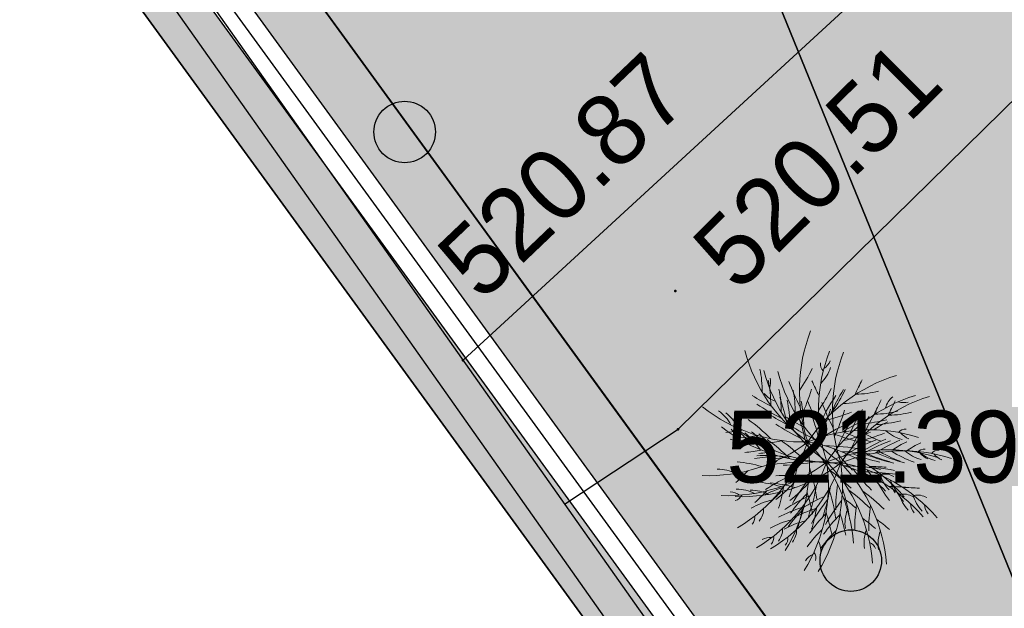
# Model space of a CAD drawing. Header units: millimetres. Extents: x 767170 to 66149698, y -983507 to 2493658.
# Tile 463 of 656: x 5062858 to 5074855, y -703932 to -696761. Entities that reach past the tile are written whole.
import ezdxf

# ---------------------------------------------------------------- set-up
doc = ezdxf.new("R2010")
doc.units = ezdxf.units.MM
for name, color, linetype in [('(004) Точки рельефа', 7, 'Continuous'), ('(035) Откосы', 7, 'Continuous'), ('(038) Деревья', 7, 'Continuous'), ('(040) Ограда', 7, 'Continuous'), ('GLUXOY OG', 7, 'Continuous'), ('ОЗЕЛЕНЕНИЕ', 64, 'Continuous')]:
    doc.layers.add(name, color=color, linetype=linetype)
doc.layers.add('G_Green', color=74, linetype='Continuous', lineweight=13)
doc.styles.add('D-431', font='txt')
doc.styles.get("Standard").update_dxf_attribs({"font": 'isocpeui.ttf'})
doc.linetypes.add('ОГРАДА_БЕТ', pattern='A,4,["|",Standard,S=0.8,R=0,X=0,Y=-0.8],4', length=8)
doc.linetypes.add('ОГРАДА_ГЛИН', pattern='A,4,["|",Standard,S=0.8,R=0,X=0,Y=-0.8],0.5,["|",Standard,S=0.8,R=0,X=0,Y=-0.8],3.5', length=8)
doc.linetypes.add('ОТКОСЫ_НЕУКР1', pattern='A,0.5,["|",Standard,S=-1.199999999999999,R=0,X=0,Y=1.199999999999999],1,["|",Standard,S=-0.5,R=0,X=0,Y=0.5],0.5', length=2)
doc.linetypes.add('ОТКОСЫ_УКРЕП', pattern='A,0.5,["|",Standard,S=1.199999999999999,R=0,X=0,Y=-1.199999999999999],0.8,[".",Standard,S=1,R=0.1,X=0.1,Y=-1.199999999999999],0.1,["|",Standard,S=0.5,R=0,X=0,Y=-0.5],0', length=1.399999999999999)

# ---------------------------------------------------------------- blocks, each defined once
blk = doc.blocks.new('d')
at = {"layer": '(038) Деревья'}
blk.add_ellipse((0, 0), major_axis=(0.2651650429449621, 0.2651650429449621), ratio=0.9999999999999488, start_param=5.497787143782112, end_param=11.7809724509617, dxfattribs=at)
blk = doc.blocks.new('A$C05d28b1e')
at = {"layer": '(004) Точки рельефа', "color": 7, "linetype": 'ByBlock', "lineweight": -2}
for p in [(-111903, -102503), (-114487.8554008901, -103345.4681577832), (-111868, -104186)]:
    blk.add_point(p, dxfattribs=at)
at = {"layer": '(035) Откосы', "linetype": 'ОТКОСЫ_УКРЕП', "ltscale": 600}
blk.add_lwpolyline([(-114487.8554008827, -103345.4681577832), (-101970.5559807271, -91834.14747303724)], dxfattribs=at)
at = {"layer": '(035) Откосы', "linetype": 'ОТКОСЫ_НЕУКР1', "ltscale": 600}
blk.add_lwpolyline([(-113249.8228564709, -105098.9409060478), (-111868, -104186), (-100697.0000000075, -93219)], dxfattribs=at)
at = {"layer": '(040) Ограда', "ltscale": 600, "flags": 128}
for points in [[(-65264.40736584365, 129736.0944886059), (-69527.56274084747, 127117.9602796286), (-60665.4079442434, 110685.5274772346), (-137358.727671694, 64079.83214361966), (-200340.084258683, 25825.59958398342), (-120612.5554367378, -95364.3361081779), (-115994.5822715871, -101904.9477696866)], [(-115994.5822715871, -101904.9477696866), (-108685.761939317, -112256.7089833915)]]:
    blk.add_lwpolyline(points, dxfattribs=at)
at = {"layer": '(040) Ограда', "linetype": 'ОГРАДА_БЕТ', "ltscale": 600, "flags": 128}
for points in [[(-64714.22453771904, 129604.5693745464), (-68996.00000000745, 126975), (-60133, 110541), (-137151.0000000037, 63738), (-199777.9999999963, 25699), (-120282.0000000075, -95139.0000000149), (-115667.8203322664, -101674.2387862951)], [(-115667.8203322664, -101674.2387862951), (-108359.0000000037, -112026)]]:
    blk.add_lwpolyline(points, dxfattribs=at)
at = {"layer": '(038) Деревья', "linetype": 'Continuous', "xscale": 1000, "yscale": 1000, "zscale": 1000}
for p in [(-115199.1821169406, -100564.0614384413), (-109763.3469747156, -105786.1487515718)]:
    blk.add_blockref('d', p, dxfattribs=at)
at = {"layer": '(004) Точки рельефа', "linetype": 'ByBlock', "attachment_point": 4, "style": 'D-431'}
for s, insert, char_height, rotation in [('520.51', (-111442.1403166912, -102227.7655987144), 874.9999999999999, 44.82451980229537), ('520.87', (-114561.3966470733, -102335.5972640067), 875, 43.66696004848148)]:
    blk.add_mtext(s, dxfattribs=dict(at, insert=insert, char_height=char_height, rotation=rotation))
at = {"layer": '(004) Точки рельефа', "linetype": 'ByBlock', "insert": (-111280.4087359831, -104403.70852907), "char_height": 875, "attachment_point": 4, "style": 'D-431'}
blk.add_mtext('521.39', dxfattribs=at)
blk = doc.blocks.new('СОСНА')
at = {"layer": 'G_Green', "color": 64, "lineweight": 13}
for centre, radius, start, end in [((2878.158431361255, 1344.379223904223), 3553.619621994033, 158.6761543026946, 198.3992110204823), ((1574.88196931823, 3112.151378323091), 3553.619621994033, 194.6761543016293, 234.3992110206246), ((3291.987094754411, 909.0393079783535), 3553.619621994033, 158.6761543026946, 198.3992110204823), ((3596.914790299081, 887.2725673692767), 3553.619621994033, 158.6761543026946, 198.3992110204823), ((-3722.468524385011, 1355.332940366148), 2234.565979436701, 358.858221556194, 11.6374267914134), ((1988.710632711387, 2676.811462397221), 3553.619621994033, 194.6761543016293, 234.3992110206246), ((2293.638328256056, 2655.044721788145), 3553.619621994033, 194.6761543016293, 234.3992110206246), ((-2895.041029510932, 2932.315900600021), 2731.190721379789, 324.3585188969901, 335.9165393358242), ((-4029.100266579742, 1003.417634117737), 2731.190721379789, 0.3585188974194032, 11.91653933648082), ((3041.91114112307, 2957.462425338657), 4193.548846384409, 199.753833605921, 208.113247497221), ((2476.377299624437, -1728.232446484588), 3553.619621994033, 106.9780383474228, 146.7010950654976), ((3457.256367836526, 3192.518848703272), 4193.548846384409, 202.9938738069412, 207.9441388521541), ((4370.786242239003, -442.6168337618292), 4193.548846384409, 151.2957578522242, 156.2460228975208), ((-3308.639860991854, 919.9930244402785), 2234.565979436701, 358.858221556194, 11.6374267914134), ((-3003.712165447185, 898.2262838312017), 2234.565979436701, 358.858221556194, 11.6374267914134), ((-3665.356978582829, 2289.252025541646), 3377.828802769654, 333.8402559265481, 344.2324053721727), ((-2481.212366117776, 2496.975984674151), 2731.190721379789, 324.3585188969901, 335.9165393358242), ((3843.748725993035, -856.9415954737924), 4193.548846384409, 148.0557176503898, 156.4151315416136), ((-2176.284670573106, 2475.209244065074), 2731.190721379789, 324.3585188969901, 335.9165393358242), ((508.2102603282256, 3494.281486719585), 2234.565979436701, 271.1601056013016, 283.9393108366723), ((556.775230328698, 4766.369553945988), 4193.548846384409, 237.3728352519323, 244.0162596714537), ((-1084.180380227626, 1534.471133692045), 437.7087428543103, 215.6845304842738, 254.3401315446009), ((-4274.315498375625, 30.38767625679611), 3377.828802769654, 9.840255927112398, 20.23240537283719), ((-3615.271603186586, 568.0777181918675), 2731.190721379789, 0.3585188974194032, 11.91653933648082), ((-3310.343907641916, 546.3109775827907), 2731.190721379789, 0.3585188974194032, 11.91653933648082), ((3455.739804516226, 2522.122509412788), 4193.548846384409, 199.753833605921, 208.113247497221), ((3581.496229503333, -1134.917421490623), 4193.548846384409, 145.6260429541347, 156.6055885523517), ((3760.667500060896, 2500.355768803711), 4193.548846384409, 199.753833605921, 208.113247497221), ((2890.205963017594, -2163.572362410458), 3553.619621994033, 106.9780383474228, 146.7010950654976), ((3195.133658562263, -2185.339103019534), 3553.619621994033, 106.9780383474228, 146.7010950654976), ((144.2631671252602, 3786.531245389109), 2731.190721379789, 272.6604029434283, 284.2184233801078), ((4784.614905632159, -877.9567496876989), 4193.548846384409, 151.2957578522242, 156.2460228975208), ((1625.365829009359, 860.9573596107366), 437.7087428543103, 127.9864145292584, 166.6420155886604), ((5089.542601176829, -899.7234902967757), 4193.548846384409, 151.2957578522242, 156.2460228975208), ((1594.041721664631, 1502.013181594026), 423.7337738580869, 253.5395661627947, 283.4589782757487), ((-586.6234691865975, 3775.136185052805), 3553.619621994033, 231.7737034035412, 271.4967601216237), ((-2929.174171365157, 197.0781037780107), 859.2512830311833, 27.34222805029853, 54.91579605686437), ((-3752.174796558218, -821.3426923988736), 2234.565979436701, 35.95577065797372, 48.73497589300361), ((759.2141778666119, 4513.414529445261), 4193.548846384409, 235.7538336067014, 244.1132474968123), ((-3251.528315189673, 1853.912109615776), 3377.828802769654, 333.8402559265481, 344.2324053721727), ((-837.830612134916, 3992.467200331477), 3377.828802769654, 282.1421399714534, 292.5342894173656), ((-2946.600619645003, 1832.145369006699), 3377.828802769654, 333.8402559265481, 344.2324053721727), ((4257.577389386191, -1292.281511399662), 4193.548846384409, 148.0557176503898, 156.4151315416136), ((4562.505084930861, -1314.048252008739), 4193.548846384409, 148.0557176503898, 156.4151315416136), ((922.0389237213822, 3058.941570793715), 2234.565979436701, 271.1601056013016, 283.9393108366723), ((1226.966619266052, 3037.174830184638), 2234.565979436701, 271.1601056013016, 283.9393108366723), ((-3924.069335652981, -2289.082811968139), 3680.682091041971, 44.57863965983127, 54.5337892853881), ((970.6038937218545, 4331.029638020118), 4193.548846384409, 237.3728352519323, 244.0162596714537), ((1275.531589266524, 4309.262897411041), 4193.548846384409, 237.3728352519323, 244.0162596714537), ((-3860.486834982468, -404.9522396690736), 3377.828802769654, 9.840255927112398, 20.23240537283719), ((-3555.559139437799, -426.7189802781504), 3377.828802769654, 9.840255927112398, 20.23240537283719), ((2095.761232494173, -3204.430150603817), 4193.548846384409, 111.1257514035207, 122.1052970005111), ((3995.324892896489, -1570.257337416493), 4193.548846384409, 145.6260429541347, 156.6055885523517), ((2469.338034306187, -3123.886343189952), 4193.548846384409, 113.5554261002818, 121.9148399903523), ((4300.252588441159, -1592.02407802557), 4193.548846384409, 145.6260429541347, 156.6055885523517), ((558.0918305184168, 3351.19132946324), 2731.190721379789, 272.6604029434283, 284.2184233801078), ((3138.359801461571, -3080.951197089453), 4193.548846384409, 116.7954663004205, 121.7457313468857), ((863.0195260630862, 3329.424588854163), 2731.190721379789, 272.6604029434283, 284.2184233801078), ((-172.7948057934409, 3339.796269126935), 3553.619621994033, 231.7737034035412, 271.4967601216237), ((-2723.408410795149, 4597.17198649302), 4193.548846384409, 276.0914229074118, 281.0416879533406), ((132.1328897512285, 3318.029528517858), 3553.619621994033, 231.7737034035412, 271.4967601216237), ((-2515.345507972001, -238.261812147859), 859.2512830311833, 27.34222805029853, 54.91579605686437), ((-2210.417812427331, -260.0285527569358), 859.2512830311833, 27.34222805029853, 54.91579605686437), ((1173.042841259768, 4078.074613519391), 4193.548846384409, 235.7538336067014, 244.1132474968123), ((1477.970536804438, 4056.307872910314), 4193.548846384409, 235.7538336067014, 244.1132474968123), ((848.947147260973, -3067.444001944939), 3553.619621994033, 72.47774679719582, 112.2008035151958), ((-424.0019487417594, 3557.127284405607), 3377.828802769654, 282.1421399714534, 292.5342894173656), ((1826.908515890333, 3785.065649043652), 3680.682091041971, 245.2826830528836, 255.2378326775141), ((2050.617214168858, 2798.335055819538), 2731.190721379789, 238.1601113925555, 249.7181318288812), ((1775.224055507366, 1107.727193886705), 859.2512830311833, 228.046271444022, 255.6198394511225), ((1630.339003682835, 320.3473966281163), 183.7566812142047, 84.38628438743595, 143.6467188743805), ((-2656.948563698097, 3042.127365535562), 3553.619621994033, 267.7737034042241, 307.4967601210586), ((-2101.446336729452, 447.0454907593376), 183.7566812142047, 243.6822409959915, 302.9426754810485), ((-2396.456489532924, 4480.461317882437), 4193.548846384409, 274.4703843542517, 281.113808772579), ((-3844.883032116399, 1405.295957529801), 3553.619621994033, 300.8394592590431, 340.5625159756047), ((-3338.346133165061, -1256.682608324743), 2234.565979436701, 35.95577065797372, 48.73497589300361), ((-1866.855820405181, 4363.359556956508), 4193.548846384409, 271.5856464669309, 281.3049900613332), ((-3033.418437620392, -1278.44934893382), 2234.565979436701, 35.95577065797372, 48.73497589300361), ((-3510.240672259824, -2724.422727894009), 3680.682091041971, 44.57863965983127, 54.5337892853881), ((-3205.312976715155, -2746.189468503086), 3680.682091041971, 44.57863965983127, 54.5337892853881), ((-4011.437870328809, -281.6976381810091), 3553.619621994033, 328.4374866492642, 8.160543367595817), ((-1101.072584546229, -3278.618432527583), 3553.619621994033, 40.43748665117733, 80.16054336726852), ((-3043.134524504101, -2252.975537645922), 3553.619621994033, 4.437486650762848, 44.16054336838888), ((1357.89511445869, 3524.319836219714), 3377.828802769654, 247.6418484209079, 258.0339978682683), ((2509.589895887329, -3639.770066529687), 4193.548846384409, 111.1257514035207, 122.1052970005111), ((2814.517591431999, -3661.536807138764), 4193.548846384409, 111.1257514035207, 122.1052970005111), ((-119.07425319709, 3535.360543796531), 3377.828802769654, 282.1421399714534, 292.5342894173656), ((2883.166697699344, -3559.226259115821), 4193.548846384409, 113.5554261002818, 121.9148399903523), ((3188.094393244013, -3580.992999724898), 4193.548846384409, 113.5554261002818, 121.9148399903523), ((3552.188464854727, -3516.291113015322), 4193.548846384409, 116.7954663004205, 121.7457313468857), ((1856.973872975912, 687.6114225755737), 423.7337738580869, 219.0392746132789, 248.9586867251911), ((-2309.579747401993, 4161.83207056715), 4193.548846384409, 276.0914229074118, 281.0416879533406), ((-2004.652051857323, 4140.065329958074), 4193.548846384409, 276.0914229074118, 281.0416879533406), ((-116.852008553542, -4056.191854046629), 4193.548846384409, 79.08549125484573, 90.06503685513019), ((1262.77581065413, -3502.783917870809), 3553.619621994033, 72.47774679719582, 112.2008035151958), ((2827.379962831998, 2039.053907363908), 3377.828802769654, 215.6015882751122, 225.9937377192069), ((1567.703506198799, -3524.550658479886), 3553.619621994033, 72.47774679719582, 112.2008035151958), ((242.5496045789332, -4186.104949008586), 4193.548846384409, 81.51516595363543, 89.87457984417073), ((2240.737179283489, 3349.725733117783), 3680.682091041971, 245.2826830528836, 255.2378326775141), ((2464.445877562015, 2362.995139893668), 2731.190721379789, 238.1601113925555, 249.7181318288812), ((2769.373573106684, 2341.228399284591), 2731.190721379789, 238.1601113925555, 249.7181318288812), ((2189.052718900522, 672.3872779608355), 859.2512830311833, 228.046271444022, 255.6198394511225), ((3857.116160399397, -3538.057853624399), 4193.548846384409, 116.7954663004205, 121.7457313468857), ((2044.167667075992, -114.9925192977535), 183.7566812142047, 84.38628438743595, 143.6467188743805), ((2493.980414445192, 650.6205373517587), 859.2512830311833, 228.046271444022, 255.6198394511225), ((2349.095362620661, -136.7592599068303), 183.7566812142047, 84.38628438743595, 143.6467188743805), ((-2243.119900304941, 2606.787449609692), 3553.619621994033, 267.7737034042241, 307.4967601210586), ((-2268.628988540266, -2932.869104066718), 2731.190721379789, 73.4560679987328, 85.01408843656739), ((-1982.627826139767, 4045.121401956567), 4193.548846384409, 274.4703843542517, 281.113808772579), ((-3431.054368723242, 969.9560416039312), 3553.619621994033, 300.8394592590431, 340.5625159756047), ((-1408.927449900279, -3450.393087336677), 3377.828802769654, 82.93780502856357, 93.32995447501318), ((-4234.828555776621, 2669.103109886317), 4193.548846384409, 308.8513827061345, 317.2107965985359), ((-1677.700130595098, 4023.35466134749), 4193.548846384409, 274.4703843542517, 281.113808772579), ((-1453.027157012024, 3928.019641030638), 4193.548846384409, 271.5856464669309, 281.3049900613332), ((-1148.099461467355, 3906.252900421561), 4193.548846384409, 271.5856464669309, 281.3049900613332), ((-3597.609206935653, -717.0375541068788), 3553.619621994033, 328.4374866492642, 8.160543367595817), ((-687.2439211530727, -3713.958348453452), 3553.619621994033, 40.43748665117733, 80.16054336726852), ((-2629.305861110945, -2688.315453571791), 3553.619621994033, 4.437486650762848, 44.16054336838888), ((1771.723777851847, 3088.979920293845), 3377.828802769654, 247.6418484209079, 258.0339978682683), ((3029.437694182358, 1056.154888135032), 2731.190721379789, 206.1198512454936, 217.6778716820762), ((2076.651473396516, 3067.213179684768), 3377.828802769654, 247.6418484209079, 258.0339978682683), ((2545.664874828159, 3327.958992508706), 3680.682091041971, 245.2826830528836, 255.2378326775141), ((2270.802536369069, 252.271506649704), 423.7337738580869, 219.0392746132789, 248.9586867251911), ((2575.730231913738, 230.5047660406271), 423.7337738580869, 219.0392746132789, 248.9586867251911), ((-2448.982119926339, -1229.499184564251), 859.2512830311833, 63.34222804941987, 90.91579605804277), ((-1938.192204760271, 2585.020709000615), 3553.619621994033, 267.7737034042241, 307.4967601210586), ((-4868.824415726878, 2451.197622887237), 4193.548846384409, 312.0914229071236, 317.0416879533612), ((-3126.126673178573, 948.1893009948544), 3553.619621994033, 300.8394592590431, 340.5625159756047), ((-4851.700685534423, 419.7403674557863), 4193.548846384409, 340.6514023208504, 350.3707459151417), ((-4447.125410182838, -1621.540157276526), 4193.548846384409, 8.24942971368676, 17.96877330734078), ((-3292.681511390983, -738.8042947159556), 3553.619621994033, 328.4374866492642, 8.160543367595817), ((-2489.528530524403, -3776.908859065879), 4193.548846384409, 45.51516595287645, 53.87457984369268), ((-382.3162256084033, -3735.725089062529), 3553.619621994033, 40.43748665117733, 80.16054336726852), ((-2324.378165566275, -2710.082194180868), 3553.619621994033, 4.437486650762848, 44.16054336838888), ((296.9766548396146, -4491.531769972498), 4193.548846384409, 79.08549125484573, 90.06503685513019), ((3241.208626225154, 1603.713991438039), 3377.828802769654, 215.6015882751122, 225.9937377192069), ((601.904350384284, -4513.298510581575), 4193.548846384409, 79.08549125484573, 90.06503685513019), ((656.3782679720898, -4621.444864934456), 4193.548846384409, 81.51516595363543, 89.87457984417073), ((3546.136321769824, 1581.947250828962), 3377.828802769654, 215.6015882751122, 225.9937377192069), ((832.4407243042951, -4504.635981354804), 4193.548846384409, 84.75520615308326, 89.70547119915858), ((626.5865002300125, -3878.571676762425), 3680.682091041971, 113.6443955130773, 123.5995451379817), ((-995.098786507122, -3885.733003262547), 3377.828802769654, 82.93780502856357, 93.32995447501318), ((-3820.999892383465, 2233.763193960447), 4193.548846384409, 308.8513827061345, 317.2107965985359), ((-690.1710909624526, -3907.499743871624), 3377.828802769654, 82.93780502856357, 93.32995447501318), ((-3516.072196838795, 2211.99645335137), 4193.548846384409, 308.8513827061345, 317.2107965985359), ((2399.099463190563, -2892.886649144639), 3680.682091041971, 141.2424229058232, 151.1975725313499), ((961.3059635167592, -4643.211605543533), 4193.548846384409, 81.51516595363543, 89.87457984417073), ((3443.266357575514, 620.8149722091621), 2731.190721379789, 206.1198512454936, 217.6778716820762), ((1899.100767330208, -230.8318120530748), 859.2512830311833, 196.0060112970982, 223.5795793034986), ((1169.923008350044, -914.2623635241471), 437.7087428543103, 61.44586283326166, 100.1014638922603), ((3748.194053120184, 599.0482316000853), 2731.190721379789, 206.1198512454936, 217.6778716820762), ((-2035.153456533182, -1664.83910049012), 859.2512830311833, 63.34222804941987, 90.91579605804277), ((-1730.225760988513, -1686.605841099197), 859.2512830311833, 63.34222804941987, 90.91579605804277), ((-4454.995752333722, 2015.857706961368), 4193.548846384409, 312.0914229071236, 317.0416879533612), ((-1854.800325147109, -3368.209019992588), 2731.190721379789, 73.4560679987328, 85.01408843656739), ((-259.4886365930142, -3390.152085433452), 2731.190721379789, 106.5218238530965, 118.0798442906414), ((-1549.87262960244, -3389.975760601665), 2731.190721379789, 73.4560679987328, 85.01408843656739), ((-5150.297038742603, -33.06191721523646), 4193.548846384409, 343.5361402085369, 350.1795646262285), ((-4437.872022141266, -15.59954847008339), 4193.548846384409, 340.6514023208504, 350.3707459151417), ((-4132.944326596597, -37.3662890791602), 4193.548846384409, 340.6514023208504, 350.3707459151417), ((-4033.296746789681, -2056.880073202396), 4193.548846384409, 8.24942971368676, 17.96877330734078), ((2846.434316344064, -1173.92328074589), 2731.190721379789, 170.1198512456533, 181.6778716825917), ((-3728.369051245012, -2078.646813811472), 4193.548846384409, 8.24942971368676, 17.96877330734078), ((-2075.699867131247, -4212.248774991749), 4193.548846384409, 45.51516595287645, 53.87457984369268), ((-1770.772171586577, -4234.015515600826), 4193.548846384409, 45.51516595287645, 53.87457984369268), ((1246.269387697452, -4939.975897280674), 4193.548846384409, 84.75520615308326, 89.70547119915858), ((1745.520354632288, -630.3231771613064), 423.7337738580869, 186.9990144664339, 216.9184265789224), ((1551.197083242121, -4961.742637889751), 4193.548846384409, 84.75520615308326, 89.70547119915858), ((-2224.836004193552, -1281.171503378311), 423.7337738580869, 54.33523122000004, 84.25464333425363), ((-2103.1155189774, -867.1300172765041), 183.7566812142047, 279.6822409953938, 338.9426754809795), ((-682.852420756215, -3193.60561674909), 2234.565979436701, 105.0215265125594, 117.8007317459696), ((-4150.068056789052, 1994.090966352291), 4193.548846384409, 312.0914229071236, 317.0416879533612), ((1040.415163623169, -4313.911592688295), 3680.682091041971, 113.6443955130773, 123.5995451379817), ((1387.574414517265, -2870.527731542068), 2731.190721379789, 134.1198512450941, 145.6778716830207), ((1345.342859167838, -4335.678333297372), 3680.682091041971, 113.6443955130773, 123.5995451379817), ((-4501.979642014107, -2161.151780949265), 4193.548846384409, 11.13416760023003, 17.77759201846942), ((2812.92812658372, -3328.226565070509), 3680.682091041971, 141.2424229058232, 151.1975725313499), ((3117.855822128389, -3349.993305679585), 3680.682091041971, 141.2424229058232, 151.1975725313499), ((-2199.524433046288, -4381.335178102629), 4193.548846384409, 48.75520615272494, 53.70547119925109), ((2312.929430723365, -666.1717279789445), 859.2512830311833, 196.0060112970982, 223.5795793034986), ((1583.751671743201, -1349.602279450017), 437.7087428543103, 61.44586283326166, 100.1014638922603), ((2617.857126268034, -687.9384685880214), 859.2512830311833, 196.0060112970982, 223.5795793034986), ((1888.67936728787, -1371.369020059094), 437.7087428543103, 61.44586283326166, 100.1014638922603), ((154.3400268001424, -3825.492001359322), 2731.190721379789, 106.5218238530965, 118.0798442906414), ((459.2677223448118, -3847.258741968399), 2731.190721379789, 106.5218238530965, 118.0798442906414), ((-4736.468375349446, -468.4018331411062), 4193.548846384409, 343.5361402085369, 350.1795646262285), ((-4431.540679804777, -490.168573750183), 4193.548846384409, 343.5361402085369, 350.1795646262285), ((3260.262979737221, -1609.26319667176), 2731.190721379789, 170.1198512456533, 181.6778716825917), ((3565.19067528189, -1631.029937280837), 2731.190721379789, 170.1198512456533, 181.6778716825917), ((2159.349018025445, -1065.663093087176), 423.7337738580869, 186.9990144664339, 216.9184265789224), ((2464.276713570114, -1087.429833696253), 423.7337738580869, 186.9990144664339, 216.9184265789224), ((-269.0237573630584, -3628.945532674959), 2234.565979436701, 105.0215265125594, 117.8007317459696), ((35.90393818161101, -3650.712273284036), 2234.565979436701, 105.0215265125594, 117.8007317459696), ((1801.403077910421, -3305.867647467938), 2731.190721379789, 134.1198512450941, 145.6778716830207), ((2106.330773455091, -3327.634388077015), 2731.190721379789, 134.1198512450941, 145.6778716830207), ((-4088.15097862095, -2596.491696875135), 4193.548846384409, 11.13416760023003, 17.77759201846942), ((-3783.22328307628, -2618.258437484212), 4193.548846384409, 11.13416760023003, 17.77759201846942), ((-1785.695769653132, -4816.675094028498), 4193.548846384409, 48.75520615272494, 53.70547119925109), ((-1480.768074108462, -4838.441834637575), 4193.548846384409, 48.75520615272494, 53.70547119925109)]:
    blk.add_arc(centre, radius, start, end, dxfattribs=at)
at = {"layer": 'G_Green', "color": 62, "lineweight": 13}
for centre, radius, start, end in [((-36.54233875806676, 1913.327913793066), 183.7566812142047, 170.5846918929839, 229.8451263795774), ((-387.9719843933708, 2163.814306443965), 423.7337738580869, 305.2376821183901, 335.1570942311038), ((-812.583490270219, 2110.098731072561), 859.2512830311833, 314.2446789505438, 341.8182469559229), ((-1725.977039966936, 1528.920084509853), 423.7337738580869, 341.2376821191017, 11.15709423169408), ((-2443.287757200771, 183.6243982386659), 423.7337738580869, 18.33523121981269, 48.25464333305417), ((-1892.277740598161, -1228.130171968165), 437.7087428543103, 321.8478354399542, 0.5034364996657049), ((921.3279581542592, -2892.474257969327), 2234.565979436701, 132.6195539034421, 145.3987591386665), ((1175.500730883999, -1550.722017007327), 859.2512830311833, 160.0060112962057, 187.5795793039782), ((-1832.179591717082, -1429.616502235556), 183.7566812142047, 312.7479968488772, 12.00843133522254), ((-1478.449077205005, -1663.470087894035), 437.7087428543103, 321.8478354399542, 0.5034364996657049), ((-1173.521381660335, -1685.236828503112), 437.7087428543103, 321.8478354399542, 0.5034364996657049), ((1335.156621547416, -3327.814173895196), 2234.565979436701, 132.6195539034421, 145.3987591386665), ((1640.084317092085, -3349.580914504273), 2234.565979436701, 132.6195539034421, 145.3987591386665), ((1589.329394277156, -1986.061932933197), 859.2512830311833, 160.0060112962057, 187.5795793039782), ((1894.257089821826, -2007.828673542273), 859.2512830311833, 160.0060112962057, 187.5795793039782), ((-1294.456643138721, -2278.352638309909), 423.7337738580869, 87.40098707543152, 117.3203991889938), ((-1418.350928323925, -1864.956418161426), 183.7566812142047, 312.7479968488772, 12.00843133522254), ((-1113.423232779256, -1886.723158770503), 183.7566812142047, 312.7479968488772, 12.00843133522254), ((-647.1967283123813, -2146.256505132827), 437.7087428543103, 349.4458628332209, 28.10146389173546), ((804.8959917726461, -2146.133355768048), 183.7566812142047, 16.34602424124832, 75.60645872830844), ((-199.2851529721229, -2605.940078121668), 423.7337738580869, 114.9990144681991, 144.9184265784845), ((-500.5949046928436, -2296.976225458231), 183.7566812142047, 340.3460242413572, 39.60645872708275)]:
    blk.add_arc(centre, radius, start, end, dxfattribs=at)

msp = doc.modelspace()

# ---------------------------------------------------------------- hatches: boundary and pattern name
at = {"true_color": 0xb1ab95}
h = msp.add_hatch(color=253, dxfattribs=at)
h.dxf.hatch_style = 1
edge = h.paths.add_edge_path(flags=17)
edge.add_line((5098328.855746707, -738071.1961680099), (5097915.343157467, -737503.0177003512))
edge.add_line((5097915.343157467, -737503.0177003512), (5096931.781343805, -738360.7934891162))
edge.add_line((5096931.781343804, -738360.7934891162), (5059545.139966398, -686990.4479144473))
edge.add_line((5059545.139966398, -686990.4479144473), (5004229.901150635, -602908.4459518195))
edge.add_arc((5009661.286187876, -598492.5591125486), 7000.000000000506, 211.2865698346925, 219.1121955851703, ccw=False)
edge.add_line((5003679.222112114, -602127.790796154), (5003229.880127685, -601388.3626725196))
edge.add_line((5003229.880127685, -601388.3626725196), (4983953.635743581, -572087.4818874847))
edge.add_line((4983953.635743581, -572087.4818874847), (5111746.18187082, -494446.4979745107))
edge.add_line((5111746.18187082, -494446.4979745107), (5116840.859182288, -503524.8294597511))
edge.add_line((5116840.859182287, -503524.8294597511), (5114029.806232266, -505186.5951910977))
edge.add_line((5114029.806232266, -505186.5951910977), (5117083.120363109, -510351.5998201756))
edge.add_line((5117083.120363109, -510351.5998201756), (5119777.965073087, -508758.5310769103))
edge.add_line((5119777.965073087, -508758.5310769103), (5173113.12015669, -603797.7628209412))
edge.add_line((5173113.120156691, -603797.7628209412), (5142488.820909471, -624059.1584787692))
edge.add_line((5142488.820909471, -624059.1584787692), (5142257.353599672, -629108.34697653))
edge.add_line((5142257.353599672, -629108.34697653), (5143613.737975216, -630946.3346518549))
edge.add_line((5143613.737975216, -630946.3346518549), (5122742.682076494, -649693.5531833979))
edge.add_line((5122742.682076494, -649693.5531833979), (5153709.994747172, -689621.1933798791))
edge.add_line((5153709.994747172, -689621.1933798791), (5107133.666540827, -729612.6465786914))
edge.add_line((5107133.666540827, -729612.6465786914), (5104266.417665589, -726274.3403928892))
edge.add_line((5104266.41766559, -726274.3403928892), (5099895.98131521, -730028.0789694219))
edge.add_line((5099895.98131521, -730028.0789694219), (5102913.13198404, -734173.7327859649))
edge.add_line((5102913.131984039, -734173.7327859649), (5104023.676054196, -733205.2142825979))
edge.add_line((5104023.676054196, -733205.2142825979), (5101482.865144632, -730246.9762134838))
edge.add_line((5101482.865144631, -730246.9762134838), (5104137.965417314, -727966.5283315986))
edge.add_line((5104137.965417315, -727966.5283315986), (5106679.313868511, -730925.3922544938))
edge.add_line((5106679.313868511, -730925.3922544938), (5154671.280522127, -689718.4409498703))
edge.add_line((5154671.280522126, -689718.4409498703), (5123694.92457155, -649779.140819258))
edge.add_line((5123694.92457155, -649779.140819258), (5144554.490352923, -631042.2431714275))
edge.add_line((5144554.490352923, -631042.2431714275), (5142967.986943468, -628892.4294711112))
edge.add_line((5142967.986943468, -628892.4294711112), (5143171.793237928, -624446.6336537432))
edge.add_line((5143171.793237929, -624446.6336537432), (5174041.970081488, -604022.5624936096))
edge.add_line((5174041.970081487, -604022.5624936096), (5112002.000876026, -493472.007208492))
edge.add_line((5112002.000876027, -493472.007208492), (4982970.036415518, -571866.0057673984))
edge.add_line((4982970.036415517, -571866.0057673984), (5058969.431378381, -687388.9866535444))
edge.add_line((5058969.431378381, -687388.9866535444), (5096815.683725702, -739390.8512276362))
edge.add_line((5096815.683725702, -739390.8512276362), (5098328.855746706, -738071.1961680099))
h.paths.add_polyline_path([(5058640.455042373, -687616.723075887), (4982407.979656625, -571739.447984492), (5112148.183164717, -492915.1553421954), (5174572.741467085, -604151.0194494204), (5143562.063139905, -624668.0480394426), (5143374.063139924, -628769.0480394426), (5145092.063140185, -631097.0480397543), (5124239.063140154, -649828.0480397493), (5155218.778735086, -689771.6799208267), (5106939.910666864, -731228.802227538), (5107460.903759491, -731835.388728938), (5104805.803486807, -734115.8366108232), (5104284.306111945, -733508.6629791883), (5103149.424892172, -734498.4061960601), (5104323.645578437, -736111.8199774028), (5109153.0916982, -731963.8409772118), (5108306.406786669, -730978.0550895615), (5156180.045844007, -689868.9034238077), (5125191.30563521, -649913.6356756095), (5146032.815517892, -631192.9565593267), (5144084.69648372, -628553.1305340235), (5144245.035468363, -625055.5232144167), (5175501.59139188, -604375.8191220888), (5112404.002169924, -491940.6645761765), (4981424.380328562, -571517.9718644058), (5058064.746454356, -688015.2618149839), (5096633.244611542, -741009.5133881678), (5098978.661244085, -738964.0480457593), (5098565.148654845, -738395.8695781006), (5096749.342229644, -739979.4556496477)])
at = {"true_color": 0x939598}
h = msp.add_hatch(color=252, dxfattribs=at)
h.dxf.hatch_style = 1
edge = h.paths.add_edge_path(flags=16)
edge.add_line((5023708.599856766, -594051.7441392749), (5011051.611738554, -601743.2505564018))
edge.add_arc((5009493.655302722, -599179.5088096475), 3000.000000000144, 211.286569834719, 301.28656983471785, ccw=False)
edge.add_line((5006929.913555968, -600737.4652454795), (4992991.899970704, -577801.3506831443))
edge.add_arc((4995555.641717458, -576243.3942473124), 2999.999999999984, 121.28656983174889, 211.2865698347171, ccw=False)
edge.add_line((4993997.685281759, -573679.6525004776), (5007535.034224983, -565453.160914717))
edge.add_arc((5009092.990660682, -568016.9026615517), 2999.999999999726, 29.088455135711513, 121.2865698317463, ccw=False)
edge.add_line((5011714.601260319, -566558.4247344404), (5019388.957600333, -580353.0619739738))
edge.add_line((5019388.957600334, -580353.0619739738), (5020361.992197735, -582102.089344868))
edge.add_line((5020361.992197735, -582102.089344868), (5022308.061392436, -585600.1440864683))
edge.add_line((5022308.061392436, -585600.1440864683), (5023281.095989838, -587349.1714573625))
edge.add_line((5023281.095989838, -587349.1714573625), (5024772.254020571, -590029.5244654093))
edge.add_arc((5022150.643420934, -591488.0023925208), 3000.000000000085, -58.71343016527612, 29.088455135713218, ccw=False)
edge = h.paths.add_edge_path(flags=16)
edge.add_line((5083053.354332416, -604862.941864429), (5091159.397596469, -619934.0224134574))
edge.add_arc((5088517.314711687, -621355.0776657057), 2999.999999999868, -61.726229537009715, 28.273770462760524, ccw=False)
edge.add_line((5089938.369963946, -623997.1605504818), (5062215.098402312, -638908.237295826))
edge.add_arc((5060794.043150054, -636266.1544110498), 2999.999999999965, 209.0884551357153, 298.27377046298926, ccw=False)
edge.add_line((5058172.432550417, -637724.6323381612), (5050663.245445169, -624226.8864046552))
edge.add_arc((5053284.856044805, -622768.4084775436), 2999.999999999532, 121.28656990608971, 209.0884551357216, ccw=False)
edge.add_line((5051726.899605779, -620204.6667327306), (5078853.315008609, -603720.2553718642))
edge.add_arc((5080411.271447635, -606283.9971166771), 2999.999999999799, 28.273770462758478, 121.2865699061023, ccw=False)
edge = h.paths.add_edge_path(flags=16)
edge.add_line((5119460.312800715, -604792.7274132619), (5114069.302379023, -595313.390776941))
edge.add_line((5114069.302379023, -595313.390776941), (5110127.255081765, -588381.8528194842))
edge.add_arc((5112735.030937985, -586898.7799676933), 3000.000000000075, 120.09939656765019, 209.6273998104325, ccw=False)
edge.add_line((5111230.526061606, -584303.3098605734), (5134657.294780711, -570723.6166562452))
edge.add_arc((5136161.799657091, -573319.0867633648), 2999.999999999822, 29.878037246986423, 120.0993965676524, ccw=False)
edge.add_line((5138763.062957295, -571824.6205566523), (5141629.684273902, -576814.2528367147))
edge.add_line((5141629.684273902, -576814.2528367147), (5144200.52510878, -581289.0505165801))
edge.add_line((5144200.52510878, -581289.0505165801), (5146126.615485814, -584641.5975251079))
edge.add_arc((5143525.35218561, -586136.0637318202), 2999.999999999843, -59.03634284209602, 29.878037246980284, ccw=False)
edge.add_line((5145068.834990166, -588708.5451859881), (5133515.030454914, -595640.8006541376))
edge.add_arc((5135058.513259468, -598213.282108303), 2999.99999999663, 120.9636571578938, 150.6005223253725)
edge.add_line((5132444.858400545, -596740.5946742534), (5129319.035210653, -602288.15539861))
edge.add_arc((5126705.380351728, -600815.4679645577), 3000.000000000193, 298.2737704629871, 330.60052232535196, ccw=False)
edge.add_line((5128126.435603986, -603457.5508493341), (5123489.143909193, -605951.7374462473))
edge.add_arc((5122068.088656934, -603309.6545614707), 3000.000000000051, 209.6273998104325, 298.2737704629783, ccw=False)
edge = h.paths.add_edge_path(flags=16)
edge.add_line((5104948.510937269, -512967.1149082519), (5109958.55160792, -521687.5763499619))
edge.add_line((5109958.55160792, -521687.5763499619), (5113442.828304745, -527752.2976934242))
edge.add_line((5113442.828304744, -527752.2976934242), (5117900.186898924, -535510.7624061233))
edge.add_arc((5115298.923598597, -537005.2286126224), 2999.999999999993, -59.41036551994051, 29.87803724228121, ccw=False)
edge.add_line((5116825.580664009, -539587.7309271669), (5108211.964145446, -544679.7064281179))
edge.add_line((5108211.964145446, -544679.7064281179), (5104139.227967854, -547087.3214866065))
edge.add_line((5104139.227967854, -547087.3214866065), (5093778.56286216, -553212.0720809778))
edge.add_line((5093778.56286216, -553212.0720809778), (5095855.991798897, -556630.6473078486))
edge.add_line((5095855.991798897, -556630.6473078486), (5104998.802432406, -551225.83648822))
edge.add_arc((5106525.460697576, -553808.3380935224), 3000.000000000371, 30.60362588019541, 120.58966109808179, ccw=False)
edge.add_line((5109107.590131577, -552281.0504369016), (5111575.016078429, -556453.7999565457))
edge.add_line((5111575.01607843, -556453.7999565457), (5114993.085523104, -554376.6783778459))
edge.add_line((5114993.085523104, -554376.6783778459), (5112551.299431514, -550246.1382742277))
edge.add_arc((5115133.801746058, -548719.4812088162), 2999.999999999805, 120.58963448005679, 210.5896344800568, ccw=False)
edge.add_line((5113607.144680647, -546136.9788942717), (5118754.20478019, -543094.2727472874))
edge.add_arc((5120280.861845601, -545676.7750618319), 2999.999999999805, 29.878037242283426, 120.58963448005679, ccw=False)
edge.add_line((5122882.125145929, -544182.3088553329), (5129098.756118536, -555002.9576799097))
edge.add_line((5129098.756118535, -555002.9576799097), (5123414.22267807, -558268.810515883))
edge.add_line((5123414.22267807, -558268.810515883), (5125492.125788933, -561688.1660341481))
edge.add_line((5125492.125788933, -561688.1660341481), (5131091.3777272, -558471.3087470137))
edge.add_line((5131091.3777272, -558471.3087470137), (5133781.471758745, -563153.678176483))
edge.add_arc((5131180.208458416, -564648.1443829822), 3000.000000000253, -59.90060343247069, 29.878037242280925, ccw=False)
edge.add_line((5132684.713334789, -567243.6144901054), (5104161.64441582, -583777.4578813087))
edge.add_line((5104161.64441582, -583777.4578813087), (5107816.03176946, -589791.0441251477))
edge.add_line((5107816.031769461, -589791.0441251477), (5106690.94620172, -590430.8935422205))
edge.add_line((5106690.946201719, -590430.8935422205), (5115866.463175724, -606564.7548048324))
edge.add_arc((5113258.687319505, -608047.8276566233), 3000.000000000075, -61.72622953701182, 29.627399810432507, ccw=False)
edge.add_line((5114679.742571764, -610689.9105413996), (5098745.3129132, -619260.3097096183))
edge.add_arc((5097324.257660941, -616618.2268248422), 2999.999999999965, 208.2737704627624, 298.27377046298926, ccw=False)
edge.add_line((5094682.174776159, -618039.2820770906), (5086159.356292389, -602193.3163340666))
edge.add_arc((5088801.43917717, -600772.2610818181), 2999.999999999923, 120.0993965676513, 208.2737704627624, ccw=False)
edge.add_line((5087296.934300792, -598176.7909746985), (5089797.859089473, -596727.0907721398))
edge.add_line((5089797.859089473, -596727.0907721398), (5087872.492395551, -593558.7461100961))
edge.add_line((5087872.49239555, -593558.7461100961), (5063410.688726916, -608423.9034968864))
edge.add_line((5063410.688726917, -608423.9034968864), (5049977.63949682, -616587.0133678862))
edge.add_arc((5048419.683057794, -614023.271623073), 2999.999999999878, 209.0884782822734, 301.28656990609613, ccw=False)
edge.add_line((5045798.073047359, -615481.7506092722), (5034604.801919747, -595361.8724216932))
edge.add_arc((5037226.412519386, -593903.3944945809), 3000.000000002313, 120.58963448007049, 209.0884551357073, ccw=False)
edge.add_line((5035699.755453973, -591320.892180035), (5046322.964269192, -585040.9377715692))
edge.add_arc((5047657.965590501, -587727.528821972), 3000.000000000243, 30.58965835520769, 116.42336694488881, ccw=False)
edge.add_line((5050240.467268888, -586200.8706804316), (5053470.693196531, -591665.1403737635))
edge.add_line((5053470.69319653, -591665.1403737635), (5056966.987318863, -589638.4587557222))
edge.add_line((5056966.987318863, -589638.4587557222), (5053703.669805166, -584198.445144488))
edge.add_arc((5056266.306638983, -582638.6719372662), 2999.999999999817, 120.589634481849, 211.3271806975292, ccw=False)
edge.add_line((5054739.649573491, -580056.1696227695), (5067056.793816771, -572784.0475478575))
edge.add_line((5067056.793816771, -572784.0475478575), (5064979.364880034, -569365.472320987))
edge.add_line((5064979.364880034, -569365.472320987), (5052568.78696696, -576702.0374617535))
edge.add_line((5052568.78696696, -576702.0374617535), (5040421.90036759, -583882.7203774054))
edge.add_line((5040421.90036759, -583882.7203774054), (5033889.807354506, -587744.1945353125))
edge.add_arc((5032363.150289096, -585161.6922207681), 2999.999999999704, 209.0884551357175, 300.5896344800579, ccw=False)
edge.add_line((5029741.539689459, -586620.1701478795), (5017029.476572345, -563770.2669771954))
edge.add_arc((5019651.087171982, -562311.789050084), 3000.000000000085, 120.0548210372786, 209.0884551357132, ccw=False)
edge.add_line((5018148.601999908, -559715.1492391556), (5035050.783397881, -549935.0954868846))
edge.add_line((5035050.783397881, -549935.0954868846), (5055655.825293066, -538012.46771726))
edge.add_arc((5057158.31046514, -540609.1075281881), 3000.000000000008, 31.28656990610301, 120.05482103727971, ccw=False)
edge.add_line((5059722.052209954, -539051.1510891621), (5062993.857033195, -544435.1672247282))
edge.add_line((5062993.857033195, -544435.1672247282), (5071966.953140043, -538982.319688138))
edge.add_line((5071966.953140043, -538982.319688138), (5068879.38854058, -533901.485554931))
edge.add_arc((5071443.130285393, -532343.5291159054), 3000.000000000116, 120.0548210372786, 211.2865699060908, ccw=False)
edge.add_line((5069940.645113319, -529746.8893049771), (5097130.072114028, -514014.3603905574))
edge.add_line((5097130.072114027, -514014.3603905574), (5100844.762464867, -511864.9413038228))
edge.add_arc((5102347.247636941, -514461.5811147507), 2999.999999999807, 29.878037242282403, 120.0548210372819, ccw=False)
edge = h.paths.add_edge_path(flags=16)
edge.add_line((5102002.441158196, -702025.6924091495), (5090386.08202173, -711565.3441646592))
edge.add_arc((5088482.144716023, -709246.9346374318), 3000.000000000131, 216.0466201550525, 309.39371673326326, ccw=False)
edge.add_line((5086056.52933503, -711012.2646415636), (5082519.83630267, -706152.7443269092))
edge.add_arc((5084945.451683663, -704387.4143227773), 2999.999999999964, 129.393716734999, 216.0466201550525, ccw=False)
edge.add_line((5083041.514377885, -702069.0047956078), (5094386.691935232, -692752.0543004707))
edge.add_arc((5096290.629241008, -695070.4638276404), 2999.999999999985, 39.39371673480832, 129.3937167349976, ccw=False)
edge.add_line((5098609.038768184, -693166.5265218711), (5102416.913379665, -697803.345576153))
edge.add_arc((5100098.503852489, -699707.2828819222), 3000.000000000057, -50.60628326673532, 39.39371673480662, ccw=False)
edge = h.paths.add_edge_path()
edge.add_arc((5143525.35218561, -586136.06373182), 7000.000000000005, 300.9636571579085, 389.8780372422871)
edge.add_line((5149594.966553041, -582648.9759166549), (5140723.46441257, -567207.2664712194))
edge.add_line((5140723.46441257, -567207.2664712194), (5111792.88113793, -516850.7818696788))
edge.add_arc((5114394.144438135, -515356.315662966), 2999.999999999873, 119.87803724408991, 209.8780372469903, ccw=False)
edge.add_line((5112899.678231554, -512755.0523626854), (5117083.12036311, -510351.5998201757))
edge.add_line((5117083.12036311, -510351.5998201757), (5115047.420608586, -506907.9978175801))
edge.add_line((5115047.420608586, -506907.9978175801), (5110444.369459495, -509552.5222639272))
edge.add_arc((5108949.903252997, -506951.2589635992), 3000.000000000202, 228.6798708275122, 299.8780372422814, ccw=False)
edge.add_arc((5102347.247637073, -514461.5811149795), 7000.000000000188, 48.67987082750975, 120.0548210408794)
edge.add_line((5098841.448901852, -508402.7548897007), (5011750.141290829, -558796.1124013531))
edge.add_line((5011750.141290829, -558796.1124013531), (4991368.217889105, -571181.9733323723))
edge.add_line((4991368.217889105, -571181.9733323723), (4986625.295655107, -574064.1927401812))
edge.add_line((4986625.295655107, -574064.1927401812), (5003229.880127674, -601388.362672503))
edge.add_line((5003229.880127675, -601388.362672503), (5003679.222112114, -602127.7907961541))
edge.add_arc((5009661.286187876, -598492.5591125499), 6999.999999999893, 211.2865698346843, 301.286569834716)
edge.add_line((5013296.517871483, -604474.6231883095), (5025214.601322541, -597232.1406571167))
edge.add_arc((5026772.557758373, -599795.8824038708), 3000.000000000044, 29.08845513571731, 121.28656983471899, ccw=False)
edge.add_line((5029394.16835801, -598337.4044767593), (5031112.522806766, -601426.1425049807))
edge.add_arc((5028490.912207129, -602884.6204320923), 2999.999999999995, -60.91154486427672, 29.088455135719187, ccw=False)
edge.add_line((5029949.390134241, -605506.2310317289), (5027327.779534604, -606964.7089588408))
edge.add_line((5027327.779534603, -606964.7089588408), (5044829.514659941, -638424.0361544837))
edge.add_line((5044829.514659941, -638424.0361544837), (5046768.681272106, -637345.221588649))
edge.add_arc((5048227.159199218, -639966.8321882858), 2999.999999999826, 15.949142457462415, 119.08845513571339, ccw=False)
edge.add_line((5051111.677144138, -639142.4801849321), (5056747.372759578, -658886.9876102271))
edge.add_line((5056747.372759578, -658886.9876102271), (5077182.732736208, -709015.8008024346))
edge.add_line((5077182.732736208, -709015.8008024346), (5102438.153989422, -743717.4928937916))
edge.add_arc((5100012.53860846, -745482.8228979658), 2999.999999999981, -46.41797687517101, 36.04662015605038, ccw=False)
edge.add_line((5102080.715498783, -747655.9874914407), (5110849.128155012, -739311.1854111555))
edge.add_arc((5108780.920551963, -737138.0500470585), 2999.999999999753, 216.0466201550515, 313.5828328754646, ccw=False)
edge.add_line((5106355.30517097, -738903.3800511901), (5091951.017723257, -719111.4651663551))
edge.add_arc((5094376.63310425, -717346.1351622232), 2999.999999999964, 129.3937167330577, 216.0466201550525, ccw=False)
edge.add_line((5092472.695798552, -715027.7256349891), (5133909.141664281, -681006.4269511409))
edge.add_line((5133909.141664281, -681006.4269511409), (5135174.861241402, -682548.1954360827))
edge.add_line((5135174.861241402, -682548.1954360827), (5138272.077266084, -680012.2950698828))
edge.add_line((5138272.077266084, -680012.2950698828), (5120497.967197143, -658368.9006177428))
edge.add_line((5120497.967197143, -658368.9006177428), (5090358.643776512, -683120.0852374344))
edge.add_line((5090358.643776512, -683120.0852374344), (5092262.58108223, -685438.4947645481))
edge.add_arc((5089944.171555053, -687342.4320703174), 2999.999999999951, -50.60628326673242, 39.39371673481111, ccw=False)
edge.add_line((5091848.108860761, -689660.8415975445), (5082949.524449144, -696968.587114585))
edge.add_arc((5081045.587143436, -694650.1775873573), 3000.000000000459, 202.1786080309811, 309.3937167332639, ccw=False)
edge.add_line((5078267.552370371, -695782.6628188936), (5062318.025081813, -656657.7893214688))
edge.add_arc((5065096.059854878, -655525.3040899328), 3000.000000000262, 165.4416731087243, 202.178608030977, ccw=False)
edge.add_line((5062192.383096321, -654771.2077553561), (5065276.990371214, -642893.8095467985))
edge.add_arc((5068180.66712977, -643647.905881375), 2999.999999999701, 118.2737704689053, 165.4416731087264, ccw=False)
edge.add_line((5066759.611877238, -641005.8229967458), (5129510.665953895, -607254.9079454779))
edge.add_arc((5125247.5001963, -599328.6592915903), 8999.999999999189, 298.2737704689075, 330.6005223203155)
edge.add_line((5133088.464772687, -603746.721594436), (5135410.254615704, -599626.1206012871))
edge.add_arc((5138023.909474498, -601098.8080355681), 2999.999999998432, 120.96365715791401, 150.6005223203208, ccw=False)
edge.add_line((5136480.426669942, -598526.3265814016), (5147126.812062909, -592138.5204582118))
at = {"true_color": 0x7abf6e, "transparency": 33554687}
h = msp.add_hatch(color=83, dxfattribs=at)
h.dxf.hatch_style = 1
edge = h.paths.add_edge_path()
edge.add_arc((5048227.159199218, -639966.8321882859), 3000.000000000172, 15.94914245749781, 119.0884551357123)
edge.add_line((5046768.681272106, -637345.221588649), (5044829.514659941, -638424.0361544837))
edge.add_line((5044829.514659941, -638424.0361544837), (5027327.779534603, -606964.7089588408))
edge.add_line((5027327.779534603, -606964.7089588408), (5029949.390134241, -605506.231031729))
edge.add_arc((5028490.912207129, -602884.6204320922), 2999.999999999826, 299.0884551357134, 389.0884551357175)
edge.add_line((5031112.522806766, -601426.1425049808), (5029394.168358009, -598337.4044767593))
edge.add_arc((5026772.557758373, -599795.8824038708), 2999.999999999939, 29.08845513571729, 121.286569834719)
edge.add_line((5025214.601322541, -597232.1406571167), (5013296.517871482, -604474.6231883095))
edge.add_arc((5009661.286187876, -598492.5591125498), 7000.000000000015, 219.1121955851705, 301.28656983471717, ccw=False)
edge.add_line((5004229.901150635, -602908.4459518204), (5059545.139966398, -686990.4479144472))
edge.add_line((5059545.139966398, -686990.4479144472), (5096931.781343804, -738360.7934891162))
edge.add_line((5096931.781343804, -738360.7934891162), (5097915.343157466, -737503.0177003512))
edge.add_line((5097915.343157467, -737503.0177003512), (5077182.732736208, -709015.8008024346))
edge.add_line((5077182.732736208, -709015.8008024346), (5056747.372759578, -658886.9876102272))
edge.add_line((5056747.372759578, -658886.9876102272), (5051111.677144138, -639142.4801849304))

# ---------------------------------------------------------------- next in the draw order: block references
at = {"color": 5, "lineweight": 50}
msp.add_blockref('A$C05d28b1e', (5182748.063139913, -597565.0480394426), dxfattribs=at)

# ---------------------------------------------------------------- next in the draw order: linework, layer by layer
for points in [[(5099025.23826232, -738923.4276820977), (5096633.244611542, -741009.5133881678), (5058064.746454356, -688015.2618149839), (4981424.380328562, -571517.9718644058), (5112404.002169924, -491940.6645761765), (5175501.59139188, -604375.8191220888), (5144245.035468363, -625055.5232144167), (5144084.69648372, -628553.1305340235), (5146032.815517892, -631192.9565593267), (5125191.30563521, -649913.6356756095), (5156180.045844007, -689868.9034238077), (5108306.406786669, -730978.0550895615), (5109153.0916982, -731963.8409772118), (5104323.645578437, -736111.8199774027)], [(5116840.859182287, -503524.8294597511), (5111746.18187082, -494446.4979745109), (4983953.635743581, -572087.4818874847), (5059545.139966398, -686990.4479144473), (5096931.781343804, -738360.7934891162), (5097915.343157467, -737503.0177003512)], [(4981424.380328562, -571517.9718644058), (5058064.746454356, -688015.2618149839), (5096633.244611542, -741009.5133881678), (5098978.661244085, -738964.0480457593), (5098565.148654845, -738395.8695781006), (5096749.342229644, -739979.4556496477), (5058640.455042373, -687616.723075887), (4982407.979656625, -571739.447984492)], [(5056747.372759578, -658886.9876102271), (5077182.732736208, -709015.8008024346)], [(5077182.732736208, -709015.8008024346), (5056747.372759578, -658886.9876102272)], [(5059545.139966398, -686990.4479144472), (5096931.781343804, -738360.7934891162)]]:
    msp.add_lwpolyline(points)
msp.add_lwpolyline([(4982970.036415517, -571866.0057673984), (5058969.431378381, -687388.9866535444), (5096815.683725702, -739390.8512276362), (5098328.855746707, -738071.1961680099), (5097915.343157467, -737503.0177003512), (5096931.781343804, -738360.7934891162), (5059545.139966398, -686990.4479144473), (5004229.901150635, -602908.4459518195, -0.0341590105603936)], format="xyb")
msp.add_lwpolyline([(5051111.677144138, -639142.4801849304, 0.4830922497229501), (5046768.681272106, -637345.221588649), (5044829.514659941, -638424.0361544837), (5027327.779534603, -606964.7089588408), (5029949.390134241, -605506.231031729, 0.4142135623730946), (5031112.522806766, -601426.1425049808), (5029394.16835801, -598337.4044767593, 0.4254953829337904), (5025214.601322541, -597232.1406571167), (5013296.517871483, -604474.6231883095, -0.3747521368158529), (5004229.901150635, -602908.4459518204), (5059545.139966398, -686990.4479144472), (5096931.781343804, -738360.7934891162), (5097915.343157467, -737503.0177003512), (5077182.732736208, -709015.8008024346), (5056747.372759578, -658886.9876102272)], format="xyb", close=True)
at = {"layer": 'GLUXOY OG', "color": 186, "linetype": 'ОГРАДА_ГЛИН', "lineweight": 30, "ltscale": 400}
for points in [[(5096749.342229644, -739979.4556496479), (5058640.455042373, -687616.723075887), (4982407.979656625, -571739.447984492), (5112148.183164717, -492915.1553421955), (5174572.741467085, -604151.0194494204), (5143562.063139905, -624668.0480394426), (5143374.063139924, -628769.0480394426), (5145092.063140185, -631097.0480397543), (5124239.063140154, -649828.0480397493), (5155218.778735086, -689771.6799208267)], [(5154671.280522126, -689718.4409498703), (5123694.92457155, -649779.140819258), (5144554.490352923, -631042.2431714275), (5142967.986943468, -628892.4294711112), (5143171.793237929, -624446.6336537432), (5174041.970081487, -604022.5624936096), (5112002.000876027, -493472.0072084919), (4982970.036415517, -571866.0057673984), (5058969.431378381, -687388.9866535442), (5096815.683725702, -739390.8512276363)]]:
    msp.add_lwpolyline(points, dxfattribs=at)
at = {"layer": 'GLUXOY OG', "color": 186, "lineweight": 30, "ltscale": 400}
msp.add_lwpolyline([(5154945.029628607, -689745.0604353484), (5123966.993855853, -649803.5944295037), (5144823.276746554, -631069.6456055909), (5143171.025041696, -628830.7387552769), (5143366.928188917, -624557.3408465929), (5174307.355774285, -604086.790971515), (5112075.092020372, -493193.5812753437), (4982689.008036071, -571802.7268759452), (5058804.943210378, -687502.8548647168), (5096782.512977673, -739685.153438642)], dxfattribs=at)

# ---------------------------------------------------------------- next in the draw order: block references
at = {"layer": 'ОЗЕЛЕНЕНИЕ', "color": 1, "linetype": 'Continuous', "lineweight": 40, "xscale": 0.5598719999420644, "yscale": 0.5598719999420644, "zscale": 0.5598719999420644}
msp.add_blockref('СОСНА', (5072737.032490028, -702029.9559163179), dxfattribs=at)

doc.saveas('drawing.dxf')
